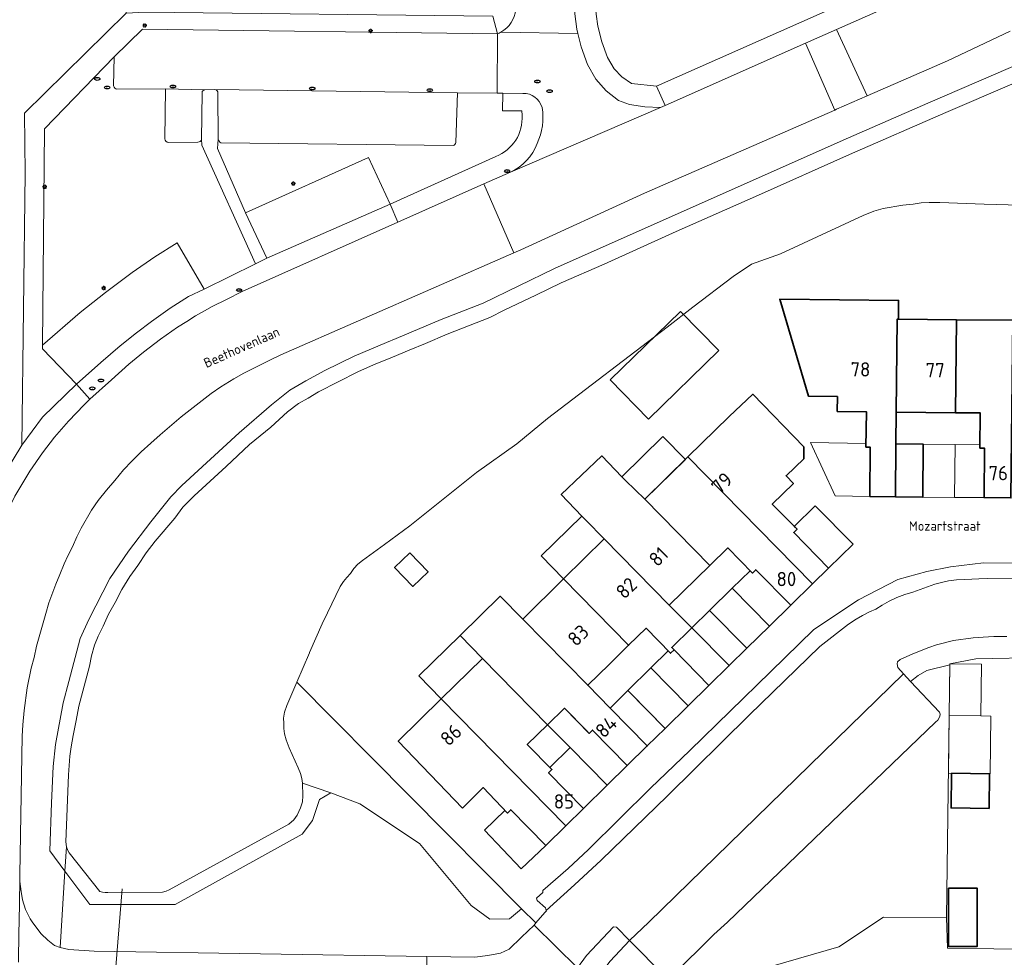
# Model space of a CAD drawing. Header units: metres. Extents: x 149984 to 156489, y 469398 to 478068.
# Tile 430 of 656: x 153429 to 153522, y 473016 to 473105. Entities that reach past the tile are written whole.
import ezdxf
from ezdxf.enums import TextEntityAlignment as Align

# ---------------------------------------------------------------- set-up
doc = ezdxf.new("R2010")
doc.units = ezdxf.units.M
doc.header["$LTSCALE"] = 0.75
for name, color, linetype, lineweight in [('B-WE-GR-BEPLANTING_CULTUUR_HEESTERS-GV', 252, 'Continuous', 18), ('B-WE-IE-MEUBILAIR-S', 252, 'Continuous', 25), ('B-WE-KW-KUNSTWERK_DUIKER-G', 6, 'Continuous', 18), ('B-WE-OG-BEBOUWING-GV', 6, 'Continuous', 35), ('B-WE-OG-BEBOUWING-T18', 1, 'Continuous', 18), ('B-WE-OG-BEBOUWING_LUIFEL-GV', 6, 'Continuous', 18), ('B-WE-OG-BEBOUWING_OVERBOUWING-GV', 6, 'Continuous', 18), ('B-WE-OG-TERREIN_BEGROEID-GV', 252, 'Continuous', 18), ('B-WE-OG-TERREIN_ERF-GV', 252, 'Continuous', 18), ('B-WE-OG-TERREIN_OEVER-GV', 252, 'Continuous', 18), ('B-WE-OG-TOPOGRAFIE-T18', 7, 'Continuous', 18), ('B-WE-OG-WATER_MEER-GV', 252, 'Continuous', 18), ('B-WE-VH-GESLOTENVERHARDING_ASFALT-GV', 252, 'Continuous', 18), ('B-WE-VH-OPENVERHARDING_BETONSTRAATSTEEN-GV', 252, 'Continuous', 18), ('B-WE-VH-OPENVERHARDING_TEGEL-GV', 252, 'Continuous', 18)]:
    doc.layers.add(name, color=color, linetype=linetype, lineweight=lineweight)
doc.styles.add('NLCS-ISO', font='NLCS-ISO.ttf')
doc.styles.add('NLCS-ISO-M500-T18', font='NLCS-ISO.ttf', dxfattribs={"height": 0.9})
doc.styles.add('NLCS-ISO-M750-T18', font='NLCS-ISO.ttf', dxfattribs={"height": 1.35})

# ---------------------------------------------------------------- blocks, each defined once
blk = doc.blocks.new('SIE-MEUBILAIR_PAAL_LICHTMAST-SO')
for points in [[(-0.62, 0), (-1, 0)], [(-0.71, 0.71), (-0.44, 0.44)], [(0, 1), (0, 0.62)], [(0.44, 0.44), (0.71, 0.71)], [(1, 0), (0.62, 0)], [(-0.71, -0.71), (-0.44, -0.44)], [(0, -0.62), (0, -1)], [(0.44, -0.44), (0.71, -0.71)]]:
    blk.add_lwpolyline(points)
blk.add_circle((0, 0), 0.5)
blk = doc.blocks.new('SIE-MEUBILAIR_PUT_RIOOLPUT-SO')
blk.add_ellipse((0, 0), major_axis=(1.25, 0), ratio=0.54)
at = {"style": 'NLCS-ISO'}
blk.add_text('ri', height=0.75, dxfattribs=at).set_placement((-0.04, 0.07), align=Align.MIDDLE_CENTER)
blk = doc.blocks.new('SIE-MEUBILAIR_PUT_KOLK-SO')
blk.add_ellipse((0, 0), major_axis=(1.25, 0), ratio=0.54)
at = {"style": 'NLCS-ISO'}
blk.add_text('klk', height=0.75, dxfattribs=at).set_placement((0.03, 0), align=Align.MIDDLE_CENTER)

msp = doc.modelspace()

# ---------------------------------------------------------------- linework, layer by layer
at = {"layer": 'B-WE-GR-BEPLANTING_CULTUUR_HEESTERS-GV', "flags": 128}
for points in [[(153476.013, 473096.201), (153474.194, 473096.21), (153474.245, 473097.884), (153473.688, 473097.888), (153469.948, 473097.919), (153469.812, 473093.228)], [(153476.049, 473095.807), (153476.013, 473096.201)], [(153447.361, 473093.537), (153447.29, 473092.659), (153449.942, 473086.596), (153461.56, 473091.816), (153463.596, 473087.406), (153473.559, 473091.905)], [(153469.555, 473092.928), (153447.614, 473093.197)]]:
    msp.add_lwpolyline(points, dxfattribs=at)
at = {"layer": 'B-WE-GR-BEPLANTING_CULTUUR_HEESTERS-GV'}
for points in [[(153473.559, 473091.905, 0.330097), (153476.049, 473095.807)], [(153447.614, 473093.197, -0.257661), (153447.361, 473093.537)], [(153469.812, 473093.228, -0.228173), (153469.555, 473092.928)]]:
    msp.add_lwpolyline(points, format="xyb", dxfattribs=at)
at = {"layer": 'B-WE-GR-BEPLANTING_CULTUUR_HEESTERS-GV', "flags": 128}
for points in [[(153512.729, 473042.334), (153515.44, 473039.44), (153515.5, 473039.24), (153515.48, 473039.02), (153515.29, 473038.66), (153515.08, 473038.5), (153495.44, 473019.6), (153494.14, 473018.45), (153490.18, 473014.49), (153489.85, 473014.44), (153489.54, 473014.49), (153486.201, 473017.872), (153484.35, 473015.93), (153482.17, 473012.98), (153494.295, 473013.903), (153505.961, 473017.281), (153510.15, 473020.073), (153516.125, 473020.03), (153516.429, 473043.912), (153514.24, 473043.37), (153513.44, 473042.88)], [(153454.782, 473042.26), (153453.84, 473040.07), (153453.62, 473039.44), (153453.53, 473038.85), (153453.55, 473038.39), (153453.55, 473037.88), (153453.62, 473037.37), (153453.78, 473036.81), (153454.08, 473036.07), (153454.92, 473034.17), (153455.14, 473033.64), (153455.26, 473033.16), (153455.33, 473032.71), (153457.986, 473031.825), (153460.742, 473030.771), (153466.354, 473027.03), (153471.252, 473021.161), (153473.006, 473019.892), (153474.877, 473019.909), (153475.992, 473020.868)]]:
    msp.add_lwpolyline(points, close=True, dxfattribs=at)
at = {"layer": 'B-WE-KW-KUNSTWERK_DUIKER-G', "flags": 128}
msp.add_lwpolyline([(153436.824, 473004.511), (153438.297, 473022.754)], dxfattribs=at)
at = {"layer": 'B-WE-OG-BEBOUWING-GV', "flags": 128}
for points in [[(153511.286, 473059.772), (153511.338, 473064.758), (153511.374, 473067.759), (153511.466, 473076.55), (153511.566, 473076.549), (153511.584, 473078.308), (153506.014, 473078.366), (153500.375, 473078.425), (153503.094, 473069.257), (153505.814, 473069.227), (153505.798, 473067.827), (153508.548, 473067.793), (153508.499, 473064.463), (153508.918, 473064.446), (153508.871, 473059.797)], [(153511.374, 473067.759), (153516.949, 473067.704), (153517.04, 473076.492), (153511.566, 473076.549), (153511.466, 473076.55)], [(153516.949, 473067.704), (153519.292, 473067.681), (153519.258, 473064.361), (153519.708, 473064.356), (153519.66, 473059.686), (153522.19, 473059.66), (153522.365, 473076.437), (153517.04, 473076.492)], [(153503.458, 473051.539), (153504.987, 473053.039), (153501.696, 473056.395), (153502.003, 473056.695), (153499.671, 473059.071), (153501.669, 473061.032), (153500.975, 473061.752), (153502.645, 473063.362), (153502.637, 473064.48), (153497.84, 473069.454), (153495.588, 473067.337), (153491.703, 473063.525)], [(153511.338, 473064.758), (153511.286, 473059.772), (153513.87, 473059.745), (153513.921, 473064.725)], [(153493.78, 473053.281), (153487.641, 473059.54), (153485.802, 473061.308), (153485.453, 473061.664), (153483.58, 473063.632), (153479.75, 473059.986), (153481.685, 473057.953), (153482.062, 473057.568), (153483.811, 473055.782), (153489.949, 473049.524)], [(153487.641, 473059.54), (153493.78, 473053.281), (153495.466, 473054.935), (153497.791, 473052.565), (153498.112, 473052.88), (153501.403, 473049.524), (153503.458, 473051.539), (153491.703, 473063.525)], [(153483.811, 473055.782), (153479.967, 473052.009), (153486.104, 473045.752), (153486.11, 473045.746), (153487.748, 473047.352), (153490.066, 473044.989), (153490.401, 473045.318), (153490.184, 473045.539), (153492.057, 473047.375), (153492.081, 473047.399), (153489.949, 473049.524)], [(153465.443, 473054.475), (153464.012, 473053.095), (153465.743, 473051.298), (153467.175, 473052.677)], [(153479.967, 473052.009), (153476.107, 473048.222), (153482.245, 473041.967), (153484.257, 473043.941), (153486.104, 473045.752)], [(153484.353, 473039.818), (153482.245, 473041.967), (153476.107, 473048.222), (153473.995, 473050.38), (153470.202, 473046.668), (153472.319, 473044.505), (153478.451, 473038.24), (153480.042, 473039.797), (153482.39, 473037.422), (153482.712, 473037.735), (153485.982, 473034.4), (153487.86, 473036.243)], [(153492.081, 473047.399), (153495.599, 473043.832), (153497.262, 473045.463), (153493.754, 473049.04)], [(153495.599, 473043.832), (153492.081, 473047.399), (153492.057, 473047.375), (153490.184, 473045.539), (153490.401, 473045.318), (153493.692, 473041.962)], [(153472.319, 473044.505), (153468.425, 473040.684), (153480.175, 473028.705), (153481.848, 473030.346), (153478.557, 473033.701), (153478.865, 473034), (153476.54, 473036.37), (153478.451, 473038.24)], [(153484.353, 473039.818), (153487.86, 473036.243), (153489.552, 473037.902), (153486.282, 473041.235), (153486.044, 473041.478)], [(153470.412, 473030.361), (153472.39, 473032.301), (153474.682, 473029.9), (153474.981, 473030.208), (153478.279, 473026.845), (153480.175, 473028.705), (153468.425, 473040.684), (153464.357, 473036.693)], [(153516.586, 473033.66), (153516.545, 473030.38), (153520.136, 473030.335), (153520.178, 473033.615)], [(153516.295, 473022.808), (153516.315, 473017.295), (153519.017, 473017.305), (153518.997, 473022.818)]]:
    msp.add_lwpolyline(points, close=True, dxfattribs=at)
at = {"layer": 'B-WE-OG-BEBOUWING_LUIFEL-GV', "flags": 128}
for points in [[(153485.802, 473061.308), (153487.641, 473059.54), (153491.473, 473063.299), (153489.338, 473065.475), (153485.453, 473061.664)], [(153508.871, 473059.797), (153508.918, 473064.446), (153508.499, 473064.463), (153508.504, 473064.805), (153503.287, 473064.881), (153505.6, 473059.845)], [(153516.918, 473064.694), (153513.921, 473064.725), (153513.87, 473059.745), (153516.867, 473059.715)], [(153516.918, 473064.694), (153516.867, 473059.715), (153519.66, 473059.686), (153519.708, 473064.356), (153519.258, 473064.361), (153519.261, 473064.67)], [(153504.987, 473053.039), (153507.289, 473055.299), (153503.73, 473058.925), (153501.736, 473056.968), (153502.003, 473056.695), (153501.696, 473056.395)], [(153479.967, 473052.009), (153483.811, 473055.782), (153482.062, 473057.568), (153481.685, 473057.953), (153477.836, 473054.185)], [(153495.887, 473051.133), (153499.398, 473047.556), (153501.403, 473049.524), (153498.112, 473052.88), (153497.791, 473052.565), (153497.573, 473052.787)], [(153495.887, 473051.133), (153493.754, 473049.04), (153497.262, 473045.463), (153499.398, 473047.556)], [(153468.425, 473040.684), (153472.319, 473044.505), (153470.202, 473046.668), (153466.303, 473042.852)], [(153488.211, 473043.604), (153491.72, 473040.027), (153493.692, 473041.962), (153490.401, 473045.318), (153490.066, 473044.989), (153489.849, 473045.21)], [(153488.211, 473043.604), (153486.044, 473041.478), (153489.552, 473037.902), (153491.72, 473040.027)], [(153480.579, 473036.087), (153484.093, 473032.533), (153485.982, 473034.4), (153482.712, 473037.735), (153482.39, 473037.422), (153482.162, 473037.652), (153480.042, 473039.797), (153478.451, 473038.24)], [(153480.579, 473036.087), (153478.67, 473034.199), (153478.865, 473034), (153478.557, 473033.701), (153481.848, 473030.346), (153484.093, 473032.533)], [(153478.279, 473026.845), (153474.981, 473030.208), (153474.682, 473029.9), (153474.436, 473030.158), (153472.491, 473028.301), (153475.978, 473024.649)]]:
    msp.add_lwpolyline(points, close=True, dxfattribs=at)
at = {"layer": 'B-WE-OG-BEBOUWING_OVERBOUWING-GV', "flags": 128}
for points in [[(153484.379, 473070.8), (153487.98, 473067.105), (153494.612, 473073.569), (153491.011, 473077.264)], [(153516.368, 473039.108), (153519.357, 473039.07), (153519.419, 473043.952), (153516.43, 473043.99)], [(153519.357, 473039.07), (153516.368, 473039.108), (153516.299, 473033.664), (153520.218, 473033.614), (153520.287, 473039.058)]]:
    msp.add_lwpolyline(points, close=True, dxfattribs=at)
at = {"layer": 'B-WE-OG-TERREIN_BEGROEID-GV', "flags": 128}
for points in [[(153483.03, 473105.34), (153483.202, 473104.203), (153483.58, 473102.731), (153484.122, 473101.256), (153484.751, 473100.164), (153485.472, 473099.43), (153486.373, 473098.789), (153488.738, 473098.553), (153515.613, 473110.47)], [(153522.11, 473103.74), (153516.2, 473100.94), (153508.625, 473097.628), (153505.743, 473096.367), (153505.565, 473096.289), (153487.59, 473088.43), (153475.93, 473083.08), (153475.277, 473082.794), (153453.27, 473073.17), (153452.18, 473072.64), (153449.8, 473071.44), (153448.84, 473070.91), (153447.63, 473070.15), (153446.71, 473069.53), (153444.99, 473068.21), (153443.88, 473067.33), (153441.89, 473065.62), (153441.02, 473064.82), (153440.09, 473064.01), (153439.21, 473063.12), (153438.43, 473062.3), (153437.61, 473061.3), (153436.81, 473060.39), (153436.05, 473059.42), (153435.4, 473058.5), (153434.43, 473056.82), (153434.03, 473056), (153433.6, 473055.05), (153433.17, 473054.2), (153432.82, 473053.43), (153432.43, 473052.44), (153432.04, 473051.52), (153431.38, 473049.76), (153431.11, 473048.74), (153430.23, 473045.65), (153429.98, 473044.59), (153429.71, 473043.59), (153429.35, 473041.74), (153429.05, 473039.6), (153428.92, 473038.24), (153428.86, 473037.17), (153428.64, 473024.09), (153428.65, 473023.48), (153428.72, 473022.96), (153428.76, 473022.51), (153428.89, 473021.7), (153429.18, 473020.78), (153429.63, 473019.92), (153429.87, 473019.55), (153430.66, 473018.5), (153431.29, 473017.9), (153431.91, 473017.41), (153432.45, 473017.21), (153432.905, 473024.416), (153431.475, 473026.338), (153431.635, 473030.853), (153431.786, 473034.314), (153432.009, 473036.379), (153432.735, 473040.317), (153433.276, 473042.336), (153434.323, 473046.37), (153435.165, 473048.195), (153437.134, 473052.041), (153438.888, 473054.643), (153441.001, 473057.396), (153442.882, 473059.752), (153443.944, 473060.833), (153449.331, 473065.818), (153452.402, 473068.436), (153454.114, 473069.826), (153455.647, 473070.724), (153457.436, 473071.68), (153460.193, 473073.052), (153463.253, 473074.325), (153464.18, 473074.729), (153468.411, 473076.508), (153472.389, 473078.058), (153479.122, 473081.322), (153506.354, 473093.452), (153514.339, 473096.948), (153526.754, 473102.289)], [(153437.497, 473098.558), (153437.542, 473101.298), (153430.96, 473094.5), (153430.772, 473074.091), (153434.328, 473077.158), (153436.743, 473079.063), (153439.247, 473080.944), (153441.377, 473082.427), (153443.5, 473083.761), (153446.056, 473079.373), (153450.877, 473081.761), (153445.821, 473092.966)], [(153442.326, 473093.556), (153442.407, 473098.285), (153437.809, 473098.249)], [(153445.448, 473093.269), (153442.651, 473093.224)], [(153445.821, 473092.966), (153445.78, 473093.526)]]:
    msp.add_lwpolyline(points, dxfattribs=at)
at = {"layer": 'B-WE-OG-TERREIN_BEGROEID-GV'}
for points in [[(153437.809, 473098.249, -0.301147), (153437.497, 473098.558)], [(153442.651, 473093.224, -0.312006), (153442.326, 473093.556)], [(153445.78, 473093.526, -0.456353), (153445.448, 473093.269)]]:
    msp.add_lwpolyline(points, format="xyb", dxfattribs=at)
at = {"layer": 'B-WE-OG-TERREIN_BEGROEID-GV', "flags": 128}
msp.add_lwpolyline([(153477.362, 473019.531), (153475.992, 473020.868), (153474.877, 473019.909), (153473.006, 473019.892), (153471.252, 473021.161), (153466.354, 473027.03), (153460.742, 473030.771), (153457.986, 473031.825), (153456.942, 473031.173), (153456.264, 473029.19), (153455.288, 473027.898), (153443.296, 473021.281), (153435.262, 473021.281), (153432.905, 473024.416), (153432.45, 473017.21), (153433.26, 473017.03), (153435.66, 473016.86), (153467.064, 473016.371), (153471.6, 473016.3), (153472.81, 473016.45), (153474.02, 473016.67), (153474.83, 473017.04), (153476.005, 473018.18), (153477.18, 473019.32)], close=True, dxfattribs=at)
at = {"layer": 'B-WE-OG-TERREIN_ERF-GV', "flags": 128}
for points in [[(153425.696, 473083.371), (153425.632, 473077.987), (153425.568, 473072.604), (153425.523, 473068.775), (153425.574, 473067.22), (153425.458, 473063.305), (153425.44, 473061.705), (153427.07, 473061.72), (153428.012, 473063.274), (153428.84, 473064.64), (153429.14, 473090.33), (153429.07, 473095.98), (153438.69, 473105.44), (153438.63, 473108.99), (153434.761, 473112.927), (153430.739, 473109.012), (153426.831, 473105.207), (153422.924, 473101.403), (153419.209, 473097.787), (153419.178, 473094.686), (153425.829, 473094.623), (153425.76, 473088.754)], [(153482.245, 473041.967), (153484.353, 473039.818), (153486.044, 473041.478), (153486.282, 473041.235), (153489.552, 473037.902), (153487.86, 473036.243), (153485.982, 473034.4), (153482.712, 473037.735), (153482.39, 473037.422), (153480.042, 473039.797), (153478.451, 473038.24), (153476.54, 473036.37), (153478.865, 473034), (153478.557, 473033.701), (153481.848, 473030.346), (153480.175, 473028.705), (153478.279, 473026.845), (153474.981, 473030.208), (153474.682, 473029.9), (153472.39, 473032.301), (153470.412, 473030.361), (153464.357, 473036.693), (153468.425, 473040.684), (153472.319, 473044.505), (153470.202, 473046.668), (153473.995, 473050.38), (153476.107, 473048.222), (153479.967, 473052.009), (153483.811, 473055.782), (153482.062, 473057.568), (153481.685, 473057.953), (153479.75, 473059.986), (153483.58, 473063.632), (153485.453, 473061.664), (153485.802, 473061.308), (153487.641, 473059.54), (153491.703, 473063.525), (153495.588, 473067.337), (153497.84, 473069.454), (153502.637, 473064.48), (153502.645, 473063.362), (153500.975, 473061.752), (153501.669, 473061.032), (153499.671, 473059.071), (153502.003, 473056.695), (153501.696, 473056.395), (153504.987, 473053.039), (153503.458, 473051.539), (153501.403, 473049.524), (153498.112, 473052.88), (153497.791, 473052.565), (153495.466, 473054.935), (153493.78, 473053.281), (153489.949, 473049.524), (153492.081, 473047.399), (153493.754, 473049.04), (153497.262, 473045.463), (153495.599, 473043.832), (153493.692, 473041.962), (153490.401, 473045.318), (153490.066, 473044.989), (153487.748, 473047.352), (153486.11, 473045.746), (153486.104, 473045.752), (153484.257, 473043.941)], [(153465.443, 473054.475), (153467.175, 473052.677), (153465.743, 473051.298), (153464.012, 473053.095)], [(153525.054, 473027.9), (153525.101, 473033.416), (153525.149, 473038.996), (153525.197, 473044.576), (153518.88, 473044.48), (153516.43, 473043.99), (153516.429, 473043.912), (153516.125, 473020.03), (153516.212, 473017.139), (153524.961, 473017.018), (153525.008, 473022.534)], [(153516.586, 473033.66), (153520.178, 473033.615), (153520.136, 473030.335), (153516.545, 473030.38)], [(153516.295, 473022.808), (153518.997, 473022.818), (153519.017, 473017.305), (153516.315, 473017.295)]]:
    msp.add_lwpolyline(points, close=True, dxfattribs=at)
for points in [[(153533.21, 473087.01), (153519.68, 473087.41), (153515.47, 473087.57), (153514.48, 473087.57), (153513.71, 473087.52), (153512.98, 473087.41), (153512, 473087.32), (153510.12, 473086.99), (153509.26, 473086.74), (153508.24, 473086.33), (153500.45, 473082.71), (153497.72, 473081.73), (153495.98, 473080.58), (153492.17, 473077.68), (153489.75, 473075.77), (153478.46, 473067.15), (153475.54, 473064.78), (153471.75, 473062.07), (153465.46, 473057.02), (153463.062, 473055.275), (153460.98, 473053.76), (153460.54, 473053.4), (153460.17, 473053), (153459.84, 473052.53), (153459.5, 473052.16), (153459.18, 473051.76), (153458.87, 473051.3), (153457.69, 473048.8), (153457.18, 473047.77), (153455.99, 473045.07), (153455.978, 473045.041), (153454.782, 473042.26), (153475.992, 473020.868), (153477.362, 473019.531), (153478.2, 473020.5), (153478.34, 473020.68), (153478.332, 473020.705), (153478.26, 473020.94), (153477.46, 473021.65), (153477.42, 473021.88), (153478.02, 473022.41), (153478.004, 473022.599), (153480.399, 473024.659), (153482.31, 473026.47), (153488.18, 473032.24), (153491.889, 473035.819), (153499.51, 473043.23), (153503.59, 473047.23), (153507.8, 473050.05), (153511.51, 473051.97), (153514.25, 473052.72), (153516.48, 473053.15), (153519.59, 473053.52), (153525.272, 473053.475)], [(153522.19, 473059.66), (153519.66, 473059.686), (153519.708, 473064.356), (153519.258, 473064.361), (153519.292, 473067.681), (153516.949, 473067.704), (153511.374, 473067.759), (153511.338, 473064.758), (153513.921, 473064.725), (153513.87, 473059.745), (153511.286, 473059.772), (153508.871, 473059.797), (153508.918, 473064.446), (153508.499, 473064.463), (153508.548, 473067.793), (153505.798, 473067.827), (153505.814, 473069.227), (153503.094, 473069.257), (153500.375, 473078.425), (153506.014, 473078.366), (153511.584, 473078.308), (153511.566, 473076.549), (153517.04, 473076.492), (153522.365, 473076.437)]]:
    msp.add_lwpolyline(points, dxfattribs=at)
at = {"layer": 'B-WE-OG-TERREIN_OEVER-GV', "flags": 128}
msp.add_lwpolyline([(153526.754, 473102.289), (153514.339, 473096.948), (153506.354, 473093.452), (153479.122, 473081.322), (153472.389, 473078.058), (153468.411, 473076.508), (153464.18, 473074.729), (153463.253, 473074.325), (153460.193, 473073.052), (153457.436, 473071.68), (153455.647, 473070.724), (153454.114, 473069.826), (153452.402, 473068.436), (153449.331, 473065.818), (153443.944, 473060.833), (153442.882, 473059.752), (153441.001, 473057.396), (153438.888, 473054.643), (153437.134, 473052.041), (153435.165, 473048.195), (153434.323, 473046.37), (153433.276, 473042.336), (153432.735, 473040.317), (153432.009, 473036.379), (153431.786, 473034.314), (153431.635, 473030.853), (153431.475, 473026.338), (153432.905, 473024.416), (153433.05, 473026.71), (153433, 473027.17), (153433.23, 473033.5), (153433.36, 473035.27), (153433.49, 473036.14), (153433.68, 473037.24), (153433.96, 473038.65), (153434.2, 473039.99), (153435.21, 473043.76), (153435.4, 473044.76), (153435.69, 473045.75), (153436.03, 473046.6), (153436.52, 473047.55), (153437.01, 473048.67), (153437.65, 473049.78), (153438.27, 473051.02), (153439.01, 473052.25), (153439.78, 473053.29), (153440.58, 473054.46), (153441.43, 473055.59), (153443.28, 473057.75), (153444.03, 473058.78), (153445.1, 473059.87), (153448.13, 473062.64), (153450.32, 473064.69), (153452.33, 473066.34), (153453.92, 473067.79), (153454.94, 473068.57), (153455.85, 473069.08), (153456.82, 473069.69), (153460.55, 473071.57), (153462.02, 473072.22), (153463.83, 473072.94), (153465.39, 473073.62), (153466.94, 473074.24), (153468.98, 473075.12), (153473.01, 473076.69), (153474.37, 473077.4), (153477.35, 473078.8), (153479.75, 473079.96), (153483.8, 473081.74), (153490.61, 473084.83), (153498.38, 473088.26), (153506.96, 473092.08), (153516.05, 473096.06), (153528.3, 473101.32)], dxfattribs=at)
msp.add_lwpolyline([(153433.05, 473026.71), (153432.905, 473024.416), (153435.262, 473021.281), (153443.296, 473021.281), (153455.288, 473027.898), (153456.264, 473029.19), (153456.942, 473031.173), (153457.986, 473031.825), (153455.33, 473032.71), (153455.36, 473031.52), (153455.32, 473030.95), (153455.13, 473030.39), (153454.83, 473029.71), (153454.5, 473029.25), (153454.04, 473028.84), (153442.74, 473022.65), (153442.45, 473022.53), (153442.1, 473022.42), (153436.96, 473022.39), (153436.71, 473022.4), (153436.43, 473022.44), (153436.19, 473022.5), (153433.31, 473026.16), (153433.18, 473026.37)], close=True, dxfattribs=at)
at = {"layer": 'B-WE-OG-WATER_MEER-GV', "flags": 128}
msp.add_lwpolyline([(153528.3, 473101.32), (153516.05, 473096.06), (153506.96, 473092.08), (153498.38, 473088.26), (153490.61, 473084.83), (153483.8, 473081.74), (153479.75, 473079.96), (153477.35, 473078.8), (153474.37, 473077.4), (153473.01, 473076.69), (153468.98, 473075.12), (153466.94, 473074.24), (153465.39, 473073.62), (153463.83, 473072.94), (153462.02, 473072.22), (153460.55, 473071.57), (153456.82, 473069.69), (153455.85, 473069.08), (153454.94, 473068.57), (153453.92, 473067.79), (153452.33, 473066.34), (153450.32, 473064.69), (153448.13, 473062.64), (153445.1, 473059.87), (153444.03, 473058.78), (153443.28, 473057.75), (153441.43, 473055.59), (153440.58, 473054.46), (153439.78, 473053.29), (153439.01, 473052.25), (153438.27, 473051.02), (153437.65, 473049.78), (153437.01, 473048.67), (153436.52, 473047.55), (153436.03, 473046.6), (153435.69, 473045.75), (153435.4, 473044.76), (153435.21, 473043.76), (153434.2, 473039.99), (153433.96, 473038.65), (153433.68, 473037.24), (153433.49, 473036.14), (153433.36, 473035.27), (153433.23, 473033.5), (153433, 473027.17), (153433.05, 473026.71), (153433.18, 473026.37), (153433.31, 473026.16), (153436.19, 473022.5), (153436.43, 473022.44), (153436.71, 473022.4), (153436.96, 473022.39), (153442.1, 473022.42), (153442.45, 473022.53), (153442.74, 473022.65), (153454.04, 473028.84), (153454.5, 473029.25), (153454.83, 473029.71), (153455.13, 473030.39), (153455.32, 473030.95), (153455.36, 473031.52), (153455.33, 473032.71), (153455.26, 473033.16), (153455.14, 473033.64), (153454.92, 473034.17), (153454.08, 473036.07), (153453.78, 473036.81), (153453.62, 473037.37), (153453.55, 473037.88), (153453.55, 473038.39), (153453.53, 473038.85), (153453.62, 473039.44), (153453.84, 473040.07), (153454.782, 473042.26), (153455.978, 473045.041), (153455.99, 473045.07), (153457.18, 473047.77), (153457.69, 473048.8), (153458.87, 473051.3), (153459.18, 473051.76), (153459.5, 473052.16), (153459.84, 473052.53), (153460.17, 473053), (153460.54, 473053.4), (153460.98, 473053.76), (153463.062, 473055.275), (153465.46, 473057.02), (153471.75, 473062.07), (153475.54, 473064.78), (153478.46, 473067.15), (153489.75, 473075.77), (153492.17, 473077.68), (153495.98, 473080.58), (153497.72, 473081.73), (153500.45, 473082.71), (153508.24, 473086.33), (153509.26, 473086.74), (153510.12, 473086.99), (153512, 473087.32), (153512.98, 473087.41), (153513.71, 473087.52), (153514.48, 473087.57), (153515.47, 473087.57), (153519.68, 473087.41), (153533.21, 473087.01)], dxfattribs=at)
at = {"layer": 'B-WE-VH-GESLOTENVERHARDING_ASFALT-GV', "flags": 128}
for points in [[(153527.98, 473113.89), (153516.35, 473108.61), (153505.729, 473103.9), (153508.625, 473097.628), (153516.2, 473100.94), (153522.11, 473103.74)], [(153428.58, 473019.6), (153428.65, 473023.48), (153428.64, 473024.09), (153428.86, 473037.17), (153428.92, 473038.24), (153429.05, 473039.6), (153429.35, 473041.74), (153429.71, 473043.59), (153429.98, 473044.59), (153430.23, 473045.65), (153431.11, 473048.74), (153431.38, 473049.76), (153432.04, 473051.52), (153432.43, 473052.44), (153432.82, 473053.43), (153433.17, 473054.2), (153433.6, 473055.05), (153434.03, 473056), (153434.43, 473056.82), (153435.4, 473058.5), (153436.05, 473059.42), (153436.81, 473060.39), (153437.61, 473061.3), (153438.43, 473062.3), (153439.21, 473063.12), (153440.09, 473064.01), (153441.02, 473064.82), (153441.89, 473065.62), (153443.88, 473067.33), (153444.99, 473068.21), (153446.71, 473069.53), (153447.63, 473070.15), (153448.84, 473070.91), (153449.8, 473071.44), (153452.18, 473072.64), (153453.27, 473073.17), (153475.277, 473082.794), (153472.43, 473089.304), (153464.313, 473085.692), (153449.641, 473079.165), (153448.139, 473078.396), (153446.792, 473077.728), (153446.062, 473077.317), (153445.236, 473076.843), (153444.403, 473076.318), (153443.515, 473075.77), (153441.906, 473074.636), (153440.312, 473073.417), (153438.921, 473072.299), (153437.283, 473070.805), (153435.24, 473068.998), (153434.706, 473068.463), (153433.23, 473066.896), (153431.901, 473065.387), (153430.78, 473063.93), (153429.59, 473062.18), (153428.18, 473059.82)]]:
    msp.add_lwpolyline(points, dxfattribs=at)
for points in [[(153508.625, 473097.628), (153505.729, 473103.9), (153502.804, 473102.603), (153505.565, 473096.289), (153505.743, 473096.367)], [(153505.565, 473096.289), (153502.804, 473102.603), (153489.548, 473096.725), (153489.13, 473096.54), (153474.946, 473090.423), (153472.43, 473089.304), (153475.277, 473082.794), (153475.93, 473083.08), (153487.59, 473088.43)]]:
    msp.add_lwpolyline(points, close=True, dxfattribs=at)
at = {"layer": 'B-WE-VH-OPENVERHARDING_BETONSTRAATSTEEN-GV'}
for points in [[(153475.452, 473105.779, -0.245871), (153474.059, 473103.643)], [(153474.059, 473103.643, -0.033552), (153473.734, 473103.488)], [(153437.497, 473098.558, 0.301147), (153437.809, 473098.249)], [(153445.844, 473097.924, -0.375474), (153446.097, 473098.203)], [(153447.058, 473098.222, -0.424856), (153447.327, 473097.898)], [(153476.132, 473097.858, -0.34568), (153477.937, 473096.53)], [(153477.937, 473096.53, -0.157179), (153477.468, 473093.126)], [(153442.326, 473093.556, 0.312006), (153442.651, 473093.224)], [(153445.448, 473093.269, 0.456353), (153445.78, 473093.526)], [(153447.361, 473093.537, 0.257661), (153447.614, 473093.197)], [(153469.555, 473092.928, 0.228173), (153469.812, 473093.228)], [(153477.468, 473093.126, -0.200388), (153474.946, 473090.423)]]:
    msp.add_lwpolyline(points, format="xyb", dxfattribs=at)
at = {"layer": 'B-WE-VH-OPENVERHARDING_BETONSTRAATSTEEN-GV', "flags": 128}
for points in [[(153474.059, 473103.643), (153481.327, 473103.51), (153481.22, 473103.94), (153481.03, 473105.37)], [(153473.734, 473103.488), (153440.228, 473103.923), (153437.542, 473101.298), (153437.497, 473098.558)], [(153437.809, 473098.249), (153442.407, 473098.285), (153446.097, 473098.203), (153447.058, 473098.222), (153469.948, 473097.919), (153473.688, 473097.888), (153473.734, 473103.488)], [(153473.734, 473103.488), (153473.688, 473097.888), (153474.245, 473097.884), (153476.132, 473097.858)], [(153489.13, 473096.54), (153487.64, 473096.59), (153486.19, 473096.8), (153485.16, 473097.2), (153483.98, 473098.1), (153483, 473099.2), (153482.24, 473100.58), (153481.64, 473102.25), (153481.327, 473103.51), (153474.059, 473103.643)], [(153446.097, 473098.203), (153442.407, 473098.285), (153442.326, 473093.556)], [(153445.78, 473093.526), (153445.844, 473097.924)], [(153469.948, 473097.919), (153447.058, 473098.222)], [(153447.327, 473097.898), (153447.361, 473093.537)], [(153469.812, 473093.228), (153469.948, 473097.919)], [(153474.946, 473090.423), (153489.13, 473096.54)], [(153442.651, 473093.224), (153445.448, 473093.269)], [(153447.614, 473093.197), (153469.555, 473092.928)], [(153525.272, 473053.475), (153519.59, 473053.52), (153516.48, 473053.15), (153514.25, 473052.72), (153511.51, 473051.97), (153507.8, 473050.05), (153503.59, 473047.23), (153499.51, 473043.23), (153491.889, 473035.819), (153488.18, 473032.24), (153482.31, 473026.47), (153480.399, 473024.659), (153478.004, 473022.599), (153478.02, 473022.41), (153477.42, 473021.88), (153477.46, 473021.65), (153478.26, 473020.94), (153478.332, 473020.705), (153481.005, 473023.14), (153483.53, 473025.44), (153489.79, 473031.54), (153497.49, 473039.15), (153504.15, 473045.62), (153506.85, 473047.74), (153507.57, 473048.21), (153508.17, 473048.55), (153508.84, 473048.89), (153509.44, 473049.14), (153510.05, 473049.53), (153510.71, 473049.91), (153511.42, 473050.26), (153512.18, 473050.55), (153512.92, 473050.76), (153515, 473051.51), (153515.65, 473051.68), (153516.31, 473051.83), (153517.05, 473051.91), (153517.78, 473051.96), (153518.5, 473051.98), (153519.17, 473052.03), (153520, 473052.05), (153525.258, 473052.075)], [(153525.258, 473052.075), (153520, 473052.05), (153519.17, 473052.03), (153518.5, 473051.98), (153517.78, 473051.96), (153517.05, 473051.91), (153516.31, 473051.83), (153515.65, 473051.68), (153515, 473051.51), (153512.92, 473050.76), (153512.18, 473050.55), (153511.42, 473050.26), (153510.71, 473049.91), (153510.05, 473049.53), (153509.44, 473049.14), (153508.84, 473048.89), (153508.17, 473048.55), (153507.57, 473048.21), (153506.85, 473047.74), (153504.15, 473045.62), (153497.49, 473039.15), (153489.79, 473031.54), (153483.53, 473025.44), (153481.005, 473023.14), (153478.332, 473020.705), (153478.34, 473020.68), (153478.2, 473020.5), (153477.362, 473019.531), (153477.18, 473019.32), (153481.284, 473015.301), (153482.12, 473016.44), (153484.69, 473019.15), (153484.97, 473019.12), (153486.201, 473017.872), (153488.01, 473019.6), (153512.05, 473043.059), (153511.51, 473043.64), (153511.45, 473043.99), (153511.49, 473044.18), (153511.74, 473044.39), (153512.94, 473044.94), (153514.44, 473045.53), (153515.16, 473045.79), (153516.78, 473046.2), (153518.64, 473046.46), (153519.57, 473046.52), (153520.58, 473046.56), (153521.81, 473046.57)], [(153467.131, 473010.698), (153467.064, 473016.371), (153435.66, 473016.86), (153433.26, 473017.03), (153432.45, 473017.21), (153431.91, 473017.41), (153431.29, 473017.9), (153430.66, 473018.5), (153429.87, 473019.55), (153429.63, 473019.92), (153429.18, 473020.78), (153428.89, 473021.7), (153428.76, 473022.51), (153428.72, 473022.96), (153428.65, 473023.48), (153428.58, 473019.6), (153428.55, 473018.7), (153428.52, 473015.81)], [(153481.284, 473015.301), (153477.18, 473019.32), (153476.005, 473018.18), (153474.83, 473017.04), (153474.02, 473016.67), (153472.81, 473016.45), (153471.6, 473016.3), (153467.064, 473016.371), (153467.131, 473010.698)]]:
    msp.add_lwpolyline(points, dxfattribs=at)
for points in [[(153463.596, 473087.406), (153461.56, 473091.816), (153449.942, 473086.596), (153451.954, 473082.301)], [(153464.313, 473085.692), (153463.596, 473087.406), (153451.954, 473082.301), (153450.877, 473081.761), (153446.056, 473079.373), (153444.575, 473078.674), (153442.822, 473077.594), (153441.059, 473076.31), (153439.661, 473075.253), (153438.098, 473074.037), (153436.287, 473072.461), (153433.982, 473070.394), (153435.24, 473068.998), (153437.283, 473070.805), (153438.921, 473072.299), (153440.312, 473073.417), (153441.906, 473074.636), (153443.515, 473075.77), (153444.403, 473076.318), (153445.236, 473076.843), (153446.062, 473077.317), (153446.792, 473077.728), (153448.139, 473078.396), (153449.641, 473079.165)], [(153446.056, 473079.373), (153443.5, 473083.761), (153441.377, 473082.427), (153439.247, 473080.944), (153436.743, 473079.063), (153434.328, 473077.158), (153430.772, 473074.091), (153430.774, 473073.727), (153433.982, 473070.394), (153436.287, 473072.461), (153438.098, 473074.037), (153439.661, 473075.253), (153441.059, 473076.31), (153442.822, 473077.594), (153444.575, 473078.674)], [(153486.201, 473017.872), (153489.54, 473014.49), (153489.85, 473014.44), (153490.18, 473014.49), (153494.14, 473018.45), (153495.44, 473019.6), (153515.08, 473038.5), (153515.29, 473038.66), (153515.48, 473039.02), (153515.5, 473039.24), (153515.44, 473039.44), (153512.729, 473042.334), (153512.05, 473043.059), (153488.01, 473019.6)]]:
    msp.add_lwpolyline(points, close=True, dxfattribs=at)
at = {"layer": 'B-WE-VH-OPENVERHARDING_TEGEL-GV', "flags": 128}
for points in [[(153527.154, 473115.71), (153517.445, 473111.302), (153516.824, 473111.02), (153515.613, 473110.47), (153488.738, 473098.553), (153489.548, 473096.725), (153502.804, 473102.603), (153505.729, 473103.9), (153516.35, 473108.61), (153527.98, 473113.89)], [(153473.28, 473105.14), (153473.734, 473103.488)], [(153445.844, 473097.924), (153445.78, 473093.526), (153445.821, 473092.966), (153450.877, 473081.761), (153451.954, 473082.301), (153449.942, 473086.596), (153447.29, 473092.659)], [(153447.058, 473098.222), (153446.097, 473098.203)], [(153447.29, 473092.659), (153447.361, 473093.537), (153447.327, 473097.898)], [(153474.245, 473097.884), (153474.194, 473096.21), (153476.013, 473096.201), (153476.049, 473095.807)], [(153476.132, 473097.858), (153474.245, 473097.884)], [(153473.559, 473091.905), (153463.596, 473087.406), (153464.313, 473085.692), (153472.43, 473089.304), (153474.946, 473090.423)], [(153521.81, 473046.57), (153520.58, 473046.56), (153519.57, 473046.52), (153518.64, 473046.46), (153516.78, 473046.2), (153515.16, 473045.79), (153514.44, 473045.53), (153512.94, 473044.94), (153511.74, 473044.39), (153511.49, 473044.18), (153511.45, 473043.99), (153511.51, 473043.64), (153512.05, 473043.059), (153512.729, 473042.334), (153513.44, 473042.88), (153514.24, 473043.37), (153516.429, 473043.912), (153516.43, 473043.99), (153518.88, 473044.48), (153525.197, 473044.576)], [(153484.35, 473015.93), (153486.201, 473017.872), (153484.97, 473019.12), (153484.69, 473019.15), (153482.12, 473016.44), (153481.284, 473015.301)]]:
    msp.add_lwpolyline(points, dxfattribs=at)
for points in [[(153481.327, 473103.51), (153481.64, 473102.25), (153482.24, 473100.58), (153483, 473099.2), (153483.98, 473098.1), (153485.16, 473097.2), (153486.19, 473096.8), (153487.64, 473096.59), (153489.13, 473096.54), (153489.548, 473096.725), (153488.738, 473098.553), (153486.373, 473098.789), (153485.472, 473099.43), (153484.751, 473100.164), (153484.122, 473101.256), (153483.58, 473102.731), (153483.202, 473104.203), (153483.03, 473105.34), (153482.824, 473107.981), (153482.796, 473108.316), (153481.056, 473108.388), (153481.046, 473107.188), (153481.03, 473105.37), (153481.22, 473103.94)], [(153473.28, 473105.14), (153440.47, 473105.53), (153438.69, 473105.44), (153429.07, 473095.98), (153429.14, 473090.33), (153428.84, 473064.64), (153430.78, 473067.29), (153433.982, 473070.394), (153430.774, 473073.727), (153430.772, 473074.091), (153430.96, 473094.5), (153437.542, 473101.298), (153440.228, 473103.923), (153473.734, 473103.488)], [(153431.901, 473065.387), (153433.23, 473066.896), (153434.706, 473068.463), (153435.24, 473068.998), (153433.982, 473070.394), (153430.78, 473067.29), (153428.84, 473064.64), (153428.012, 473063.274), (153427.07, 473061.72), (153425.87, 473059.16), (153427.443, 473058.324), (153428.18, 473059.82), (153429.59, 473062.18), (153430.78, 473063.93)], [(153533.961, 473017.04), (153533.96, 473016.969), (153524.961, 473017.018), (153516.212, 473017.139), (153516.125, 473020.03), (153510.15, 473020.073), (153505.961, 473017.281), (153494.295, 473013.903), (153482.17, 473012.98), (153481.14, 473010.93), (153497.39, 473012.51), (153506.489, 473015.456), (153509.7, 473015.28), (153527.862, 473015.078), (153527.864, 473015.078), (153541.846, 473014.812), (153541.862, 473016.928)]]:
    msp.add_lwpolyline(points, close=True, dxfattribs=at)
at = {"layer": 'B-WE-VH-OPENVERHARDING_TEGEL-GV'}
for points in [[(153474.059, 473103.643, 0.245871), (153475.452, 473105.779)], [(153473.734, 473103.488, 0.033552), (153474.059, 473103.643)], [(153446.097, 473098.203, 0.375474), (153445.844, 473097.924)], [(153447.327, 473097.898, 0.424856), (153447.058, 473098.222)], [(153477.937, 473096.53, 0.34568), (153476.132, 473097.858)], [(153476.049, 473095.807, -0.330097), (153473.559, 473091.905)], [(153477.468, 473093.126, 0.157179), (153477.937, 473096.53)], [(153474.946, 473090.423, 0.200388), (153477.468, 473093.126)]]:
    msp.add_lwpolyline(points, format="xyb", dxfattribs=at)

# ---------------------------------------------------------------- block references
at = {"layer": 'B-WE-IE-MEUBILAIR-S', "xscale": 0.2, "yscale": 0.2, "zscale": 0.2}
for name, p in [('SIE-MEUBILAIR_PAAL_LICHTMAST-SO', (153440.438, 473104.275)), ('SIE-MEUBILAIR_PAAL_LICHTMAST-SO', (153461.749, 473103.759)), ('SIE-MEUBILAIR_PUT_RIOOLPUT-SO', (153435.953, 473099.225)), ('SIE-MEUBILAIR_PUT_RIOOLPUT-SO', (153436.887, 473098.413)), ('SIE-MEUBILAIR_PUT_KOLK-SO', (153443.09, 473098.511)), ('SIE-MEUBILAIR_PUT_RIOOLPUT-SO', (153477.495, 473098.985)), ('SIE-MEUBILAIR_PUT_KOLK-SO', (153456.245, 473098.327)), ('SIE-MEUBILAIR_PUT_KOLK-SO', (153467.342, 473098.16)), ('SIE-MEUBILAIR_PUT_RIOOLPUT-SO', (153478.65, 473098.074)), ('SIE-MEUBILAIR_PUT_KOLK-SO', (153474.64, 473090.525)), ('SIE-MEUBILAIR_PAAL_LICHTMAST-SO', (153454.458, 473089.35)), ('SIE-MEUBILAIR_PAAL_LICHTMAST-SO', (153430.987, 473089.04)), ('SIE-MEUBILAIR_PAAL_LICHTMAST-SO', (153436.545, 473079.472)), ('SIE-MEUBILAIR_PUT_KOLK-SO', (153449.341, 473079.293)), ('SIE-MEUBILAIR_PUT_RIOOLPUT-SO', (153436.294, 473070.755)), ('SIE-MEUBILAIR_PUT_RIOOLPUT-SO', (153435.483, 473070.007))]:
    msp.add_blockref(name, p, dxfattribs=at)

# ---------------------------------------------------------------- texts
at = {"layer": 'B-WE-OG-BEBOUWING-T18', "style": 'NLCS-ISO-M750-T18'}
for s, rotation, p in [('78', 359.4, (153507.985, 473071.8)), ('77', 359.5, (153515.037, 473071.723)), ('79', 44.4, (153494.912, 473061.07)), ('81', 44.4, (153488.922, 473054.119)), ('82', 44.4, (153485.893, 473051.148)), ('83', 44.4, (153481.345, 473046.687)), ('84', 44.4, (153483.989, 473038.049)), ('86', 43.7, (153469.334, 473037.276))]:
    msp.add_text(s, height=1.35, rotation=rotation, dxfattribs=at).set_placement(p, align=Align.MIDDLE)
for s, p in [('76', (153521, 473062)), ('80', (153501, 473052)), ('85', (153480, 473031))]:
    msp.add_text(s, height=1.35, dxfattribs=at).set_placement(p, align=Align.MIDDLE)
at = {"layer": 'B-WE-OG-TOPOGRAFIE-T18', "style": 'NLCS-ISO-M500-T18'}
for s, rotation, p in [('Beethovenlaan', 23.9, (153449.574, 473073.885)), ('Mozartstraat', 359.9, (153515.947, 473057.011))]:
    msp.add_text(s, height=0.9, rotation=rotation, dxfattribs=at).set_placement(p, align=Align.MIDDLE)

doc.saveas('drawing.dxf')
